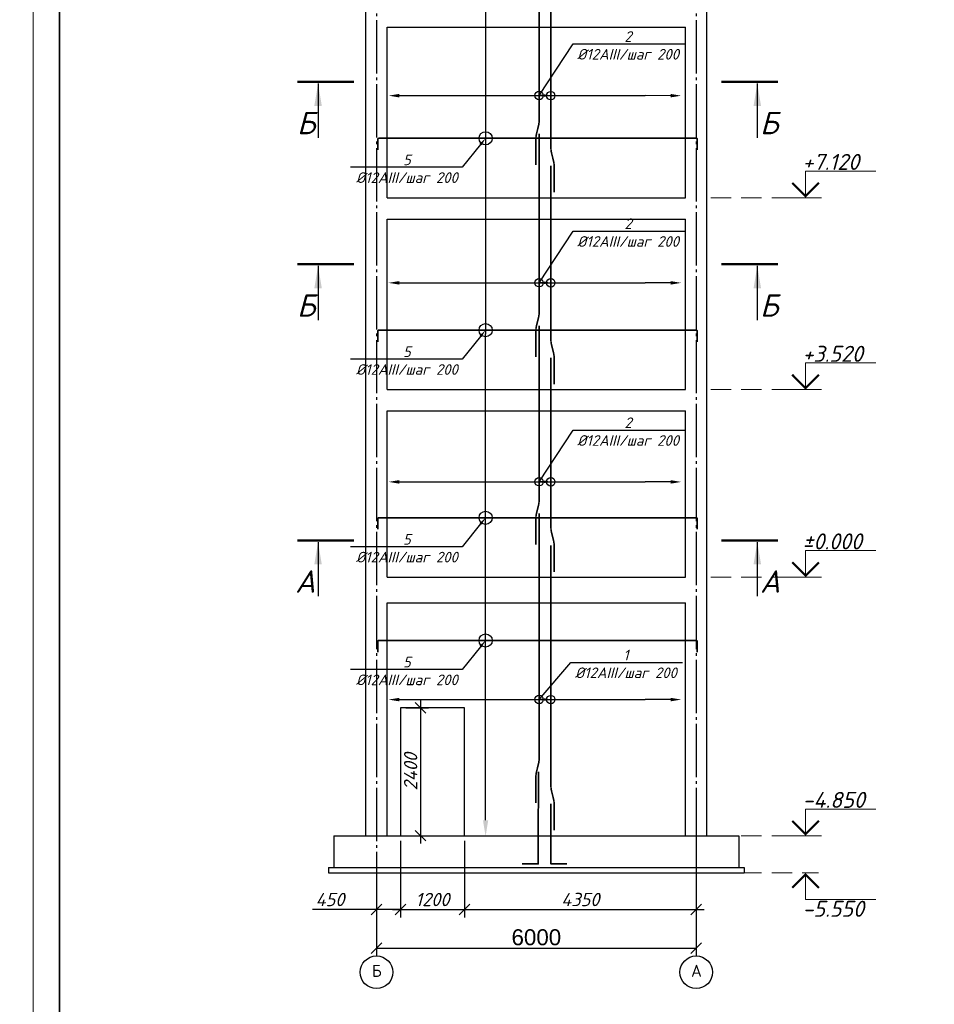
# Model space of a CAD drawing. Header units: millimetres. Extents: x -33345 to 4712671, y -3392 to 121473.
# Tile 1012 of 1056: x 4022375 to 4039541, y 69611 to 88085. Entities that reach past the tile are written whole.
import ezdxf
from ezdxf import colors
from ezdxf.entities.mleader import LeaderData, LeaderLine
from ezdxf.math import Vec2, Vec3

# ---------------------------------------------------------------- set-up
doc = ezdxf.new("R2010")
doc.units = ezdxf.units.MM
for name, pattern in [('CENTER2', [28.575, 19.05, -3.175, 3.175, -3.175]), ('DASHED', [19.05, 12.7, -6.35]), ('ГОСТ 2.303 5', [24, 20, -1.5, 1, -1.5])]:
    doc.linetypes.add(name, pattern=pattern)
doc.layers.add('.', color=7, linetype='Continuous', lineweight=15)
for name, color, linetype in [('00-Axes', 1, 'CENTER2'), ('_линия', 7, 'Continuous'), ('Ром', 246, 'Continuous')]:
    doc.layers.add(name, color=color, linetype=linetype)
doc.styles.add('_text', font='isocpeui.ttf')
doc.styles.add('ISOCPEUR', font='isocpeui.ttf', dxfattribs={"height": 300})
doc.styles.add('ISOCPEUR_1.00', font='isocpeui.ttf')
doc.styles.get("Standard").update_dxf_attribs({"font": 'arial.ttf'})
doc.styles.add('X-U-RW-01$0$StyleROMANS', font='GOTHIC.TTF')
doc.styles.add('ГОСТ 300', font='isocpeui.ttf', dxfattribs={"height": 150})
doc.dimstyles.new('Islom 94', dxfattribs={"dimtxt": 250, "dimasz": 200, "dimexe": 150, "dimexo": 100, "dimgap": 60, "dimtad": 1, "dimdec": 0, "dimtxsty": '_text', "dimblk": 'OBLIQUE', "dimcen": 0, "dimdle": 150, "dimadec": 0, "dimazin": 0, "dimtfac": 1, "dimtdec": 0, "dimtmove": 0, "dimatfit": 3, "dimfxl": 1, "dimarcsym": 0})
doc.dimstyles.new('ISO-25$0', dxfattribs={"dimtxt": 300, "dimasz": 200, "dimexe": 100, "dimexo": 300, "dimgap": 50, "dimtad": 1, "dimdec": 0, "dimtxsty": 'Standard', "dimblk": 'OBLIQUE', "dimcen": 250, "dimadec": 0, "dimazin": 0, "dimtfac": 1, "dimtdec": 0, "dimtmove": 0, "dimatfit": 3, "dimldrblk": 'OBLIQUE', "dimfxl": 1.25, "dimarcsym": 0})

# ---------------------------------------------------------------- blocks, each defined once
blk = doc.blocks.new('srhet')
at = {"lineweight": 20}
blk.add_lwpolyline([(-49807960, 24193266), (-49748560, 24193266), (-49748560, 24235266), (-49807960, 24235266)], close=True, dxfattribs=at)
at = {"lineweight": 35}
blk.add_lwpolyline([(-49805960, 24193766), (-49749060, 24193766), (-49749060, 24234766), (-49805960, 24234766)], close=True, dxfattribs=at)
blk = doc.blocks.new('_Oblique')
at = {"color": 0, "linetype": 'ByBlock', "lineweight": -2}
blk.add_line((-0.5, -0.5), (0.5, 0.5), dxfattribs=at)
blk = doc.blocks.new('*D2415')
at = {"color": 0, "lineweight": -2, "transparency": 16777216}
for p, q in [((4029072, 70964), (4029072, 70764)), ((4035072, 70964), (4035072, 70764)), ((4029072, 70664), (4035072, 70664))]:
    blk.add_line(p, q, dxfattribs=at)
at = {"layer": 'Defpoints', "color": 0, "transparency": 16777216}
for p in [(4029072, 70664), (4035072, 70664), (4035072, 70664)]:
    blk.add_point(p, dxfattribs=at)
at = {"color": 0, "lineweight": -2, "transparency": 16777216, "xscale": 200, "yscale": 200, "zscale": 200, "rotation": 180}
blk.add_blockref('_Oblique', (4029072, 70664), dxfattribs=at)
at = {"color": 0, "lineweight": -2, "transparency": 16777216, "xscale": 200, "yscale": 200, "zscale": 200}
blk.add_blockref('_Oblique', (4035072, 70664), dxfattribs=at)
at = {"color": 0, "lineweight": 0, "transparency": 16777216, "insert": (4032072, 70867), "char_height": 300, "attachment_point": 5}
blk.add_mtext('6000', dxfattribs=at)
blk = doc.blocks.new('*D3330')
at = {"color": 0, "lineweight": -2, "transparency": 16777216}
for p, q in [((4029522, 72675), (4029522, 71242)), ((4029072, 72075), (4029072, 71242)), ((4029072, 71392), (4027868, 71392)), ((4029522, 71392), (4028922, 71392))]:
    blk.add_line(p, q, dxfattribs=at)
at = {"layer": 'Defpoints', "color": 0, "transparency": 16777216}
for p in [(4029522, 72775, -3946408476), (4029072, 72175, -3946408476), (4029522, 71392)]:
    blk.add_point(p, dxfattribs=at)
at = {"color": 0, "lineweight": -2, "transparency": 16777216, "xscale": 200, "yscale": 200, "zscale": 200, "rotation": 180}
blk.add_blockref('_Oblique', (4029072, 71392), dxfattribs=at)
at = {"color": 0, "lineweight": -2, "transparency": 16777216, "xscale": 200, "yscale": 200, "zscale": 200}
blk.add_blockref('_Oblique', (4029522, 71392), dxfattribs=at)
at = {"color": 0, "lineweight": 0, "transparency": 16777216, "insert": (4028199, 71577), "char_height": 250, "attachment_point": 5, "style": '_text'}
blk.add_mtext('450', dxfattribs=at)
blk = doc.blocks.new('*D3331')
at = {"color": 0, "lineweight": -2, "transparency": 16777216}
for p, q in [((4029522, 72675), (4029522, 71242)), ((4030722, 72675), (4030722, 71242)), ((4029372, 71392), (4030872, 71392))]:
    blk.add_line(p, q, dxfattribs=at)
at = {"layer": 'Defpoints', "color": 0, "transparency": 16777216}
for p in [(4029522, 72775, -3946408476), (4030722, 72775, -3946408476), (4030722, 71392)]:
    blk.add_point(p, dxfattribs=at)
at = {"color": 0, "lineweight": -2, "transparency": 16777216, "xscale": 200, "yscale": 200, "zscale": 200, "rotation": 180}
blk.add_blockref('_Oblique', (4029522, 71392), dxfattribs=at)
at = {"color": 0, "lineweight": -2, "transparency": 16777216, "xscale": 200, "yscale": 200, "zscale": 200}
blk.add_blockref('_Oblique', (4030722, 71392), dxfattribs=at)
at = {"color": 0, "lineweight": 0, "transparency": 16777216, "insert": (4030122, 71577), "char_height": 250, "attachment_point": 5, "style": '_text'}
blk.add_mtext('1200', dxfattribs=at)
blk = doc.blocks.new('*D3332')
at = {"color": 0, "lineweight": -2, "transparency": 16777216}
for p, q in [((4030722, 72675), (4030722, 71242)), ((4035072, 72675), (4035072, 71242)), ((4030572, 71392), (4035222, 71392))]:
    blk.add_line(p, q, dxfattribs=at)
at = {"layer": 'Defpoints', "color": 0, "transparency": 16777216}
for p in [(4030722, 72775, -3946408476), (4035072, 72775, -3946408476), (4035072, 71392)]:
    blk.add_point(p, dxfattribs=at)
at = {"color": 0, "lineweight": -2, "transparency": 16777216, "xscale": 200, "yscale": 200, "zscale": 200, "rotation": 180}
blk.add_blockref('_Oblique', (4030722, 71392), dxfattribs=at)
at = {"color": 0, "lineweight": -2, "transparency": 16777216, "xscale": 200, "yscale": 200, "zscale": 200}
blk.add_blockref('_Oblique', (4035072, 71392), dxfattribs=at)
at = {"color": 0, "lineweight": 0, "transparency": 16777216, "insert": (4032897, 71577), "char_height": 250, "attachment_point": 5, "style": '_text'}
blk.add_mtext('4350', dxfattribs=at)
blk = doc.blocks.new('*D3333')
at = {"color": 0, "lineweight": -2, "transparency": 16777216}
for p, q in [((4029898, 75325), (4029898, 72625)), ((4029622, 75175), (4030048, 75175)), ((4029622, 72775), (4030048, 72775))]:
    blk.add_line(p, q, dxfattribs=at)
at = {"layer": 'Defpoints', "color": 0, "transparency": 16777216}
for p in [(4029522, 75175, -3946408476), (4029522, 72775, -3946408476), (4029898, 72775)]:
    blk.add_point(p, dxfattribs=at)
at = {"color": 0, "lineweight": -2, "transparency": 16777216, "xscale": 200, "yscale": 200, "zscale": 200}
for p, rotation in [((4029898, 75175), 90), ((4029898, 72775), 270)]:
    blk.add_blockref('_Oblique', p, dxfattribs=dict(at, rotation=rotation))
at = {"color": 0, "lineweight": 0, "transparency": 16777216, "insert": (4029713, 73975), "char_height": 250, "attachment_point": 5, "rotation": 90, "style": '_text'}
blk.add_mtext('2400', dxfattribs=at)

msp = doc.modelspace()

# ---------------------------------------------------------------- linework, layer by layer
at = {"color": 177, "lineweight": 30, "true_color": 0x293189}
for p, q in [((4028872.299, 72774.895, -3946408475.726), (4028872.299, 96244.895, -3946408475.726)), ((4035272.299, 72774.895, -3946408475.726), (4035272.299, 96244.895, -3946408475.726)), ((4029272.299, 84744.895, -3946408475.726), (4029272.299, 87944.895, -3946408475.726)), ((4029272.299, 87944.895, -3946408475.726), (4034872.299, 87944.895, -3946408475.726)), ((4034872.299, 84744.895, -3946408475.726), (4034872.299, 87944.895, -3946408475.726)), ((4029272.299, 84744.895, -3946408475.726), (4034872.299, 84744.895, -3946408475.726)), ((4029272.299, 81144.895, -3946408475.726), (4029272.299, 84344.895, -3946408475.726)), ((4029272.299, 84344.895, -3946408475.726), (4034872.299, 84344.895, -3946408475.726)), ((4034872.299, 81144.895, -3946408475.726), (4034872.299, 84344.895, -3946408475.726)), ((4029272.299, 81144.895, -3946408475.726), (4034872.299, 81144.895, -3946408475.726)), ((4029272.299, 77624.895, -3946408475.726), (4029272.299, 80744.895, -3946408475.726)), ((4029272.299, 80744.895, -3946408475.726), (4034872.299, 80744.895, -3946408475.726)), ((4034872.299, 77624.895, -3946408475.726), (4034872.299, 80744.895, -3946408475.726)), ((4029272.299, 77624.895, -3946408475.726), (4034872.299, 77624.895, -3946408475.726)), ((4029272.299, 72774.895, -3946408475.726), (4029272.299, 77144.895, -3946408475.726)), ((4029272.299, 77144.895, -3946408475.726), (4034872.299, 77144.895, -3946408475.726)), ((4034872.299, 72774.895, -3946408475.726), (4034872.299, 77144.895, -3946408475.726)), ((4028272.299, 72774.895, -3946408475.726), (4035872.299, 72774.895, -3946408475.726)), ((4028272.299, 72774.895, -3946408475.726), (4028272.299, 72174.895, -3946408475.726)), ((4035872.299, 72774.895, -3946408475.726), (4035872.299, 72174.895, -3946408475.726)), ((4028172.299, 72174.895, -3946408475.726), (4035972.299, 72174.895, -3946408475.726)), ((4028172.299, 72174.895, -3946408475.726), (4028172.299, 72074.895, -3946408475.726)), ((4028172.299, 72074.895, -3946408475.726), (4035972.299, 72074.895, -3946408475.726)), ((4035972.299, 72174.895, -3946408475.726), (4035972.299, 72074.895, -3946408475.726))]:
    msp.add_line(p, q, dxfattribs=at)
at = {"color": 5, "linetype": 'Continuous', "lineweight": 25, "ltscale": 100}
for p, q in [((4027975.368, 86887.462, 754593261.348), (4027979.46, 85871.062, 754593261.348)), ((4036219.008, 86887.462, 754593261.348), (4036214.916, 85871.062, 754593261.348)), ((4027975.368, 83464.411, 754593261.348), (4027979.46, 82448.011, 754593261.348)), ((4036219.008, 83464.411, 754593261.348), (4036214.916, 82448.011, 754593261.348)), ((4027975.368, 78284.434, 754593261.348), (4027979.46, 77268.034, 754593261.348)), ((4036219.008, 78284.434, 754593261.348), (4036214.916, 77268.034, 754593261.348))]:
    msp.add_line(p, q, dxfattribs=at)
at = {"color": 18, "lineweight": 0, "true_color": 0x000000}
for p, q in [((4036874.505, 84744.89, -3946408475.726), (4037424.505, 84744.89, -3946408475.726)), ((4036874.505, 81144.89, -3946408475.726), (4037424.505, 81144.89, -3946408475.726)), ((4036874.505, 77624.89, -3946408475.726), (4037424.505, 77624.89, -3946408475.726)), ((4036874.505, 72774.895, -3946408475.726), (4037424.505, 72774.895, -3946408475.726))]:
    msp.add_line(p, q, dxfattribs=at)
at = {"color": 5, "const_width": 30}
for points, elevation in [([(4032123.888, 89544.895), (4032123.888, 86184.175, -0.060930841), (4032113.275, 86097.405), (4032074.735, 85942.218, 0.060930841), (4032064.121, 85855.449), (4032064.121, 85355.449)], -4359072809.706), ([(4032345.835, 88944.895), (4032345.835, 85673.451, 0.060930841), (4032356.448, 85586.682), (4032394.988, 85431.495, -0.060930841), (4032405.601, 85344.726), (4032405.601, 84844.726)], -4359072809.706), ([(4032123.888, 85944.895), (4032123.888, 82584.175, -0.060930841), (4032113.275, 82497.405), (4032074.735, 82342.218, 0.060930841), (4032064.121, 82255.449), (4032064.121, 81755.449)], -4359072809.706), ([(4029096.814, 85639.926), (4029096.814, 85839.824, -0.414213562), (4029116.814, 85859.824), (4035072.299, 85859.824, -0.414213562), (4035092.299, 85839.824), (4035092.299, 85640.092)], -7892816951.451), ([(4032345.835, 85344.895), (4032345.835, 82073.451, 0.060930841), (4032356.448, 81986.682), (4032394.988, 81831.495, -0.060930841), (4032405.601, 81744.726), (4032405.601, 81244.726)], -4359072809.706), ([(4029096.814, 82039.926), (4029096.814, 82239.824, -0.414213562), (4029116.814, 82259.824), (4035072.299, 82259.824, -0.414213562), (4035092.299, 82239.824), (4035092.299, 82040.092)], -7892816951.451), ([(4032123.888, 82344.895), (4032123.888, 79064.175, -0.060930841), (4032113.275, 78977.405), (4032074.735, 78822.218, 0.060930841), (4032064.121, 78735.449), (4032064.121, 78235.449)], -4359072809.706), ([(4032345.835, 81744.895), (4032345.835, 78553.451, 0.060930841), (4032356.448, 78466.682), (4032394.988, 78311.495, -0.060930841), (4032405.601, 78224.726), (4032405.601, 77724.726)], -4359072809.706), ([(4029096.814, 78519.926), (4029096.814, 78719.824, -0.414213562), (4029116.814, 78739.824), (4035072.299, 78739.824, -0.414213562), (4035092.299, 78719.824), (4035092.299, 78520.092)], -7892816951.451), ([(4032123.888, 78824.895), (4032123.888, 74213.927, -0.060930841), (4032113.275, 74127.157), (4032074.735, 73971.97, 0.060930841), (4032064.121, 73885.201), (4032064.121, 73385.201)], -8428668788.108), ([(4032345.835, 78224.895), (4032345.835, 73703.203, 0.060930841), (4032356.448, 73616.434), (4032394.988, 73461.247, -0.060930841), (4032405.601, 73374.478), (4032405.601, 72874.478)], -8428668788.108), ([(4029096.814, 76217.169), (4029096.814, 76417.066, -0.414213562), (4029116.814, 76437.066), (4035072.299, 76437.066, -0.414213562), (4035092.299, 76417.066), (4035092.299, 76217.335)], -3946408475.726)]:
    msp.add_lwpolyline(points, format="xyb", dxfattribs=dict(at, elevation=elevation))
at = {"color": 5, "linetype": 'Continuous', "lineweight": 50, "ltscale": 100, "elevation": 754593261.348}
for points in [[(4028648.613, 86918.618), (4027591.068, 86918.857)], [(4035545.763, 86918.618), (4036603.308, 86918.857)], [(4028648.613, 83495.568), (4027591.068, 83495.807)], [(4035545.763, 83495.568), (4036603.308, 83495.807)], [(4028648.613, 78315.59), (4027591.068, 78315.829)], [(4035545.763, 78315.59), (4036603.308, 78315.829)]]:
    msp.add_lwpolyline(points, dxfattribs=at)
at = {"color": 18, "lineweight": 0, "true_color": 0x000000, "elevation": -3946408475.726}
for points in [[(4037124.505, 84744.89), (4037124.505, 85244.89), (4038443.963, 85244.89)], [(4037124.505, 81144.89), (4037124.505, 81644.89), (4038443.963, 81644.89)], [(4037124.505, 77624.89), (4037124.505, 78124.89), (4038443.963, 78124.89)], [(4037124.505, 72774.895), (4037124.505, 73274.895), (4038443.963, 73274.895)], [(4037124.505, 72074.895), (4037124.505, 71574.895), (4038443.963, 71574.895)]]:
    msp.add_lwpolyline(points, dxfattribs=at)
for points in [[(4036874.505, 85023.17, 40, 40, 0), (4037124.505, 84773.17, 40, 40, 0), (4037374.505, 85023.17, 40, 40, 0)], [(4036874.505, 81423.17, 40, 40, 0), (4037124.505, 81173.17, 40, 40, 0), (4037374.505, 81423.17, 40, 40, 0)], [(4036874.505, 77903.17, 40, 40, 0), (4037124.505, 77653.17, 40, 40, 0), (4037374.505, 77903.17, 40, 40, 0)], [(4036874.505, 73053.175, 40, 40, 0), (4037124.505, 72803.175, 40, 40, 0), (4037374.505, 73053.175, 40, 40, 0)], [(4036874.505, 71796.615, 40, 40, 0), (4037124.505, 72046.615, 40, 40, 0), (4037374.505, 71796.615, 40, 40, 0)]]:
    msp.add_lwpolyline(points, format="xyseb", dxfattribs=at)
at = {"color": 215, "linetype": 'DASHED', "lineweight": 0, "ltscale": 30, "true_color": 0xa953a0, "elevation": -3946408475.726}
for points in [[(4035347.315, 84744.89), (4037365.097, 84744.89)], [(4035347.315, 81144.89), (4037365.097, 81144.89)], [(4035347.315, 77624.89), (4037365.097, 77624.89)], [(4036768.306, 77624.89), (4036874.505, 77624.89)], [(4035347.315, 72774.895), (4037365.097, 72774.895)], [(4036768.306, 72774.895), (4036874.505, 72774.895)], [(4035347.315, 72074.895), (4037365.097, 72074.895)]]:
    msp.add_lwpolyline(points, dxfattribs=at)
at = {"color": 177, "lineweight": 30, "true_color": 0x293189, "elevation": -3946408475.726}
msp.add_lwpolyline([(4029522.299, 72774.895), (4030722.299, 72774.895), (4030722.299, 75174.895), (4029522.299, 75174.895)], close=True, dxfattribs=at)
at = {"color": 1, "lineweight": 35, "elevation": -8016004454.127}
for points in [[(4031806.316, 72245.212), (4032106.316, 72245.212), (4032106.316, 72595.058), (4032110.663, 73974.552)], [(4032345.243, 73374.646), (4032345.243, 72594.743), (4032345.243, 72244.898), (4032645.243, 72244.898)]]:
    msp.add_lwpolyline(points, dxfattribs=at)
for centre, radius in [((4032122.868, 86662.119, -3857857035.627), 80), ((4032341.625, 86659.087, -8305481285.432), 80), ((4031119.687, 85859.824, -7892816951.451), 123.54), ((4032122.868, 83149.885, -3857857035.627), 80), ((4032341.625, 83146.853, -8305481285.432), 80), ((4031119.687, 82259.824, -7892816951.451), 123.54), ((4032122.868, 79415.642, -3857857035.627), 80), ((4032341.625, 79412.61, -8305481285.432), 80), ((4031119.687, 78739.824, -7892816951.451), 123.54), ((4031119.687, 76437.066, -3946408475.726), 123.54), ((4032122.868, 75330.975, -7927453014.029), 80), ((4032341.625, 75327.943, -12375077263.834), 80)]:
    msp.add_circle(centre, radius)
at = {"color": 5, "linetype": 'Continuous', "lineweight": 25, "ltscale": 100}
for points in [[(4027975.368, 86887.462, 754593261.348), (4027904.978, 86466.832, 754593261.348), (4028045.757, 86466.832, 754593261.348)], [(4036219.008, 86887.462, 754593261.348), (4036289.397, 86466.832, 754593261.348), (4036148.619, 86466.832, 754593261.348)], [(4027975.368, 83464.411, 754593261.348), (4027904.978, 83043.781, 754593261.348), (4028045.757, 83043.781, 754593261.348)], [(4036219.008, 83464.411, 754593261.348), (4036289.397, 83043.781, 754593261.348), (4036148.619, 83043.781, 754593261.348)], [(4027975.368, 78284.434, 754593261.348), (4027904.978, 77863.804, 754593261.348), (4028045.757, 77863.804, 754593261.348)], [(4036219.008, 78284.434, 754593261.348), (4036289.397, 77863.804, 754593261.348), (4036148.619, 77863.804, 754593261.348)]]:
    msp.add_solid(points, dxfattribs=at)
at = {"layer": '00-Axes', "color": 251, "linetype": 'ГОСТ 2.303 5', "ltscale": 50, "true_color": 0x636466, "elevation": -3946408475.726}
for points in [[(4029072.299, 96474.309), (4029072.299, 70518.439)], [(4035072.299, 96474.309), (4035072.299, 70518.439)]]:
    msp.add_lwpolyline(points, dxfattribs=at)
at = {"layer": '00-Axes', "color": 219, "linetype": 'ByBlock', "ltscale": 100, "true_color": 0x642165}
for centre in [(4029072.299, 70212.478, -3946408475.726), (4035072.299, 70212.478, -3946408475.726)]:
    msp.add_circle(centre, 305.96, dxfattribs=at)

# ---------------------------------------------------------------- block references
at = {"layer": '_линия', "color": 18, "lineweight": 0, "rotation": 270}
for p in [(-20212640.753, -49704059.044), (-20170640.753, -49704059.044)]:
    msp.add_blockref('srhet', p, dxfattribs=at)

# ---------------------------------------------------------------- texts
at = {"layer": '.', "char_height": 300, "attachment_point": 1, "style": 'X-U-RW-01$0$StyleROMANS'}
for s, insert, width in [('\\pi1269.0585;{\\LАрматурная сетка СГ-1\\P\\pi288.19514;}(разработана на 1 пог.м. длины)', (3758878.772, 71756.199, -2718483), 7399.29987), ('\\pi1358.97214;{\\LАрматурная сетка СГ-2\\P\\pi418.08158;}(разработана на 1 пог.м. длины)', (3775335.782, 71495.041, -2718483), 7659.07275)]:
    msp.add_mtext(s, dxfattribs=dict(at, insert=insert, width=width))
at = {"color": 18, "lineweight": 0, "true_color": 0x000000, "style": 'ГОСТ 300'}
for s, p in [('+7.120', (4037067.37, 85266.158, -3946408475.726)), ('+3.520', (4037067.37, 81666.158, -3946408475.726)), ('%%P0.000', (4037067.37, 78146.158, -3946408475.726)), ('-4.850', (4037067.37, 73296.163, -3946408475.726)), ('-5.550', (4037067.37, 71253.626, -3946408475.726))]:
    msp.add_text(s, height=300, dxfattribs=at).set_placement(p)
at = {"layer": '00-Axes', "color": 219, "linetype": 'ByBlock', "ltscale": 100, "true_color": 0x642165, "char_height": 226.05869, "attachment_point": 1, "style": 'ISOCPEUR_1.00'}
for s, insert in [('\\pxqc;{\\fISOCPEUR|b0|i0|c204|p34;Б}', (4028691.133, 70352.283, -3946408475.726)), ('\\pxqc;{\\fISOCPEUR|b0|i0|c204|p34;А}', (4034691.133, 70352.283, -3946408475.726))]:
    msp.add_mtext_dynamic_manual_height_columns(s, width=772.47909, gutter_width=706.433, heights=[0], dxfattribs=dict(at, insert=insert))
at = {"layer": 'Ром', "color": 5, "char_height": 420, "width": 12025.70697, "style": 'ISOCPEUR'}
for s, insert, attachment_point, rotation in [('\\pxt22;Б', (4027923.831, 86356.76, 754593261.348), 3, 0.0129166), ('\\pxt22;Б', (4036270.544, 86356.76, 754593261.348), 1, 359.9870834), ('\\pxt22;Б', (4027923.831, 82933.709, 754593261.348), 3, 0.0129166), ('\\pxt22;Б', (4036270.544, 82933.709, 754593261.348), 1, 359.9870834), ('\\pxt22;A', (4027923.831, 77753.732, 754593261.348), 3, 0.0129166), ('\\pxt22;A', (4036270.544, 77753.732, 754593261.348), 1, 359.9870834)]:
    msp.add_mtext(s, dxfattribs=dict(at, insert=insert, attachment_point=attachment_point, rotation=rotation))

# ---------------------------------------------------------------- dimensions: what is measured, and where the dimension line sits
at = {"color": 177, "lineweight": 0, "true_color": 0x293189}
dim = msp.add_linear_dim(base=(4029897.786, 72774.895), p1=(4029522.299, 75174.895, -3946408475.726), p2=(4029522.299, 72774.895, -3946408475.726), angle=90, dimstyle='Islom 94', dxfattribs=at)
dim.commit()
dim.dimension.update_dxf_attribs({"geometry": '*D3333', "text_midpoint": (4029712.786, 73974.895)})
dim = msp.add_linear_dim(base=(4029522.299, 71392.465), p1=(4029072.299, 72174.895, -3946408475.726), p2=(4029522.299, 72774.895, -3946408475.726), dimstyle='Islom 94', dxfattribs=at)
dim.commit()
dim.dimension.update_dxf_attribs({"geometry": '*D3330', "text_midpoint": (4028199.404, 71392.465), "dimtype": 160})
for base, p1, p2, picture, middle in [((4030722.299, 71392.465), (4029522.299, 72774.895, -3946408475.726), (4030722.299, 72774.895, -3946408475.726), '*D3331', (4030122.299, 71577.465)), ((4035072.299, 71392.465), (4030722.299, 72774.895, -3946408475.726), (4035072.299, 72774.895, -3946408475.726), '*D3332', (4032897.299, 71577.465))]:
    dim = msp.add_linear_dim(base=base, p1=p1, p2=p2, dimstyle='Islom 94', override={"dimtmove": 1}, dxfattribs=at)
    dim.commit()
    dim.dimension.update_dxf_attribs({"geometry": picture, "text_midpoint": middle})
at = {"color": 18, "lineweight": 0, "true_color": 0x000000}
dim = msp.add_linear_dim(base=(4035072.299, 70664.178, -3946408475.726), p1=(4029072.299, 70664.178, -3946408475.726), p2=(4035072.299, 70664.178, -3946408475.726), dimstyle='ISO-25$0', dxfattribs=at)
dim.commit()
dim.dimension.update_dxf_attribs({"geometry": '*D2415', "text_midpoint": (4032072.299, 70867.35, -3946408475.726)})

# ---------------------------------------------------------------- leaders
ml = msp.add_multileader_mtext('Standard')
ml.set_content('', color=256)
ml.set_leader_properties()
ml.build(insert=Vec2(0, 0))
ml.multileader.update_dxf_attribs({"text_left_attachment_type": 6, "text_right_attachment_type": 6, "dogleg_length": 0.36, "arrow_head_size": 300})
ctx = ml.context
ctx.base_point, ctx.char_height, ctx.arrow_head_size, ctx.plane_origin, ctx.plane_x_axis, ctx.plane_y_axis = Vec3(4031119.664, 82184.777, -3946408475.726), 200, 300, Vec3(4032525.038, 77613.781, -3946408475.726), Vec3(0, 1), Vec3(-1, 0)
ctx.left_attachment, ctx.right_attachment = 6, 6
notes = []
notes.append((ctx, [(0, (1, 1, 0), (4031119.664, 82189.137, -3946408475.726), (0, -1), 0.36, [(1, [(4031119.693, 72763.018, -3946408475.726)], 0, []), (0, [(4031120.175, 95823.85, -3946408475.726)], 0, [])])]))
ctx.mtext.insert, ctx.mtext.text_direction, ctx.mtext.rotation, ctx.mtext.flow_direction = Vec3(4030919.664, 82186.777, -3946408475.726), Vec3(0, 1), 1.570796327, 5
ml = msp.add_multileader_mtext('Standard')
ml.set_content('\\A1;2\\P%%C12AIII/шаг 200', color=256, style='ISOCPEUR')
ml.set_leader_properties()
ml.build(insert=Vec2(0, 0))
ml.multileader.update_dxf_attribs({"text_left_attachment_type": 6, "text_right_attachment_type": 6, "arrow_head_size": 150})
ctx = ml.context
ctx.base_point, ctx.char_height, ctx.arrow_head_size, ctx.plane_origin = Vec3(4032791.103, 87629.159, -3946408475.726), 200, 150, Vec3(4035437.475, 88762.514, -3946408475.726)
ctx.left_attachment, ctx.right_attachment, ctx.text_align_type = 6, 6, 1
notes.append((ctx, [(0, (1, 1, 0), (4032760.346, 87629.159, -3946408475.726), (1, 0), 30.756, [(1, [(4032366.041, 86659.172, -3946408475.726), (4032124.666, 86662.119, -3946408475.726)], 0, [])])]))
ctx.mtext.insert, ctx.mtext.alignment, ctx.mtext.flow_direction = Vec3(4033794.163, 87869.159, -3946408475.726), 2, 5
ml = msp.add_multileader_mtext('Standard')
ml.set_content('', color=256)
ml.set_leader_properties()
ml.build(insert=Vec2(0, 0))
ml.multileader.update_dxf_attribs({"text_left_attachment_type": 6, "text_right_attachment_type": 6, "dogleg_length": 0.36, "arrow_head_size": 200})
ctx = ml.context
ctx.base_point, ctx.char_height, ctx.arrow_head_size, ctx.plane_origin = Vec3(4034111.526, 86659.522, -4359072809.706), 200, 200, Vec3(4034528.499, 86834.23, -4359072809.706)
ctx.left_attachment, ctx.right_attachment = 6, 6
notes.append((ctx, [(0, (1, 1, 0), (4034115.886, 86659.522, -4359072809.706), (-1, 0), 0.36, [(1, [(4029298.769, 86659.317, -4359072809.706)], 0, []), (0, [(4034791.411, 86658.937, -4359072809.706)], 0, [])])]))
ctx.mtext.insert, ctx.mtext.flow_direction = Vec3(4034113.526, 86859.522, -4359072809.706), 5
ml = msp.add_multileader_mtext('Standard')
ml.set_content('\\A1;5\\P%%C12AIII/шаг 200', color=256, style='ISOCPEUR')
ml.set_leader_properties()
ml.build(insert=Vec2(0, 0))
ml.multileader.update_dxf_attribs({"text_left_attachment_type": 6, "text_right_attachment_type": 6, "arrow_head_size": 150})
ctx = ml.context
ctx.base_point, ctx.char_height, ctx.arrow_head_size, ctx.plane_origin = Vec3(4028640.136, 85314.786, -7892816951.451), 200, 150, Vec3(4026579.746, 85633.532, -7892816951.451)
ctx.left_attachment, ctx.right_attachment, ctx.text_align_type = 6, 6, 1
notes.append((ctx, [(0, (1, 1, 0), (4030677.014, 85314.786, -7892816951.451), (-1, 0), 30.756, [(0, [(4031119.687, 85859.824, -7892816951.451)], 0, [])])]))
ctx.mtext.insert, ctx.mtext.alignment, ctx.mtext.flow_direction = Vec3(4029643.197, 85554.786, -7892816951.451), 2, 5
ml = msp.add_multileader_mtext('Standard')
ml.set_content('\\A1;2\\P%%C12AIII/шаг 200', color=256, style='ISOCPEUR')
ml.set_leader_properties()
ml.build(insert=Vec2(0, 0))
ml.multileader.update_dxf_attribs({"text_left_attachment_type": 6, "text_right_attachment_type": 6, "arrow_head_size": 150})
ctx = ml.context
ctx.base_point, ctx.char_height, ctx.arrow_head_size, ctx.plane_origin = Vec3(4032791.103, 84116.926, -3946408475.726), 200, 150, Vec3(4035437.475, 85250.28, -3946408475.726)
ctx.left_attachment, ctx.right_attachment, ctx.text_align_type = 6, 6, 1
notes.append((ctx, [(0, (1, 1, 0), (4032760.346, 84116.926, -3946408475.726), (1, 0), 30.756, [(1, [(4032366.041, 83146.939, -3946408475.726), (4032124.666, 83149.885, -3946408475.726)], 0, [])])]))
ctx.mtext.insert, ctx.mtext.alignment, ctx.mtext.flow_direction = Vec3(4033794.163, 84356.926, -3946408475.726), 2, 5
ml = msp.add_multileader_mtext('Standard')
ml.set_content('', color=256)
ml.set_leader_properties()
ml.build(insert=Vec2(0, 0))
ml.multileader.update_dxf_attribs({"text_left_attachment_type": 6, "text_right_attachment_type": 6, "dogleg_length": 0.36, "arrow_head_size": 200})
ctx = ml.context
ctx.base_point, ctx.char_height, ctx.arrow_head_size, ctx.plane_origin = Vec3(4034111.526, 83147.289, -4359072809.706), 200, 200, Vec3(4034528.499, 83321.997, -4359072809.706)
ctx.left_attachment, ctx.right_attachment = 6, 6
notes.append((ctx, [(0, (1, 1, 0), (4034115.886, 83147.289, -4359072809.706), (-1, 0), 0.36, [(1, [(4029298.769, 83147.084, -4359072809.706)], 0, []), (0, [(4034791.411, 83146.704, -4359072809.706)], 0, [])])]))
ctx.mtext.insert, ctx.mtext.flow_direction = Vec3(4034113.526, 83347.289, -4359072809.706), 5
ml = msp.add_multileader_mtext('Standard')
ml.set_content('\\A1;5\\P%%C12AIII/шаг 200', color=256, style='ISOCPEUR')
ml.set_leader_properties()
ml.build(insert=Vec2(0, 0))
ml.multileader.update_dxf_attribs({"text_left_attachment_type": 6, "text_right_attachment_type": 6, "arrow_head_size": 150})
ctx = ml.context
ctx.base_point, ctx.char_height, ctx.arrow_head_size, ctx.plane_origin = Vec3(4028640.136, 81714.786, -7892816951.451), 200, 150, Vec3(4026579.746, 82033.532, -7892816951.451)
ctx.left_attachment, ctx.right_attachment, ctx.text_align_type = 6, 6, 1
notes.append((ctx, [(0, (1, 1, 0), (4030677.014, 81714.786, -7892816951.451), (-1, 0), 30.756, [(0, [(4031119.687, 82259.824, -7892816951.451)], 0, [])])]))
ctx.mtext.insert, ctx.mtext.alignment, ctx.mtext.flow_direction = Vec3(4029643.197, 81954.786, -7892816951.451), 2, 5
ml = msp.add_multileader_mtext('Standard')
ml.set_content('\\A1;2\\P%%C12AIII/шаг 200', color=256, style='ISOCPEUR')
ml.set_leader_properties()
ml.build(insert=Vec2(0, 0))
ml.multileader.update_dxf_attribs({"text_left_attachment_type": 6, "text_right_attachment_type": 6, "arrow_head_size": 150})
ctx = ml.context
ctx.base_point, ctx.char_height, ctx.arrow_head_size, ctx.plane_origin = Vec3(4032791.103, 80382.682, -3946408475.726), 200, 150, Vec3(4035437.475, 81516.036, -3946408475.726)
ctx.left_attachment, ctx.right_attachment, ctx.text_align_type = 6, 6, 1
notes.append((ctx, [(0, (1, 1, 0), (4032760.346, 80382.682, -3946408475.726), (1, 0), 30.756, [(1, [(4032366.041, 79412.695, -3946408475.726), (4032124.666, 79415.642, -3946408475.726)], 0, [])])]))
ctx.mtext.insert, ctx.mtext.alignment, ctx.mtext.flow_direction = Vec3(4033794.163, 80622.682, -3946408475.726), 2, 5
ml = msp.add_multileader_mtext('Standard')
ml.set_content('', color=256)
ml.set_leader_properties()
ml.build(insert=Vec2(0, 0))
ml.multileader.update_dxf_attribs({"text_left_attachment_type": 6, "text_right_attachment_type": 6, "dogleg_length": 0.36, "arrow_head_size": 200})
ctx = ml.context
ctx.base_point, ctx.char_height, ctx.arrow_head_size, ctx.plane_origin = Vec3(4034111.526, 79413.045, -4359072809.706), 200, 200, Vec3(4034528.499, 79587.753, -4359072809.706)
ctx.left_attachment, ctx.right_attachment = 6, 6
notes.append((ctx, [(0, (1, 1, 0), (4034115.886, 79413.045, -4359072809.706), (-1, 0), 0.36, [(1, [(4029298.769, 79412.84, -4359072809.706)], 0, []), (0, [(4034791.411, 79412.46, -4359072809.706)], 0, [])])]))
ctx.mtext.insert, ctx.mtext.flow_direction = Vec3(4034113.526, 79613.045, -4359072809.706), 5
ml = msp.add_multileader_mtext('Standard')
ml.set_content('\\A1;5\\P%%C12AIII/шаг 200', color=256, style='ISOCPEUR')
ml.set_leader_properties()
ml.build(insert=Vec2(0, 0))
ml.multileader.update_dxf_attribs({"text_left_attachment_type": 6, "text_right_attachment_type": 6, "arrow_head_size": 150})
ctx = ml.context
ctx.base_point, ctx.char_height, ctx.arrow_head_size, ctx.plane_origin = Vec3(4028640.136, 78194.786, -7892816951.451), 200, 150, Vec3(4026579.746, 78513.532, -7892816951.451)
ctx.left_attachment, ctx.right_attachment, ctx.text_align_type = 6, 6, 1
notes.append((ctx, [(0, (1, 1, 0), (4030677.014, 78194.786, -7892816951.451), (-1, 0), 30.756, [(0, [(4031119.687, 78739.824, -7892816951.451)], 0, [])])]))
ctx.mtext.insert, ctx.mtext.alignment, ctx.mtext.flow_direction = Vec3(4029643.197, 78434.786, -7892816951.451), 2, 5
ml = msp.add_multileader_mtext('Standard')
ml.set_content('\\A1;5\\P%%C12AIII/шаг 200', color=256, style='ISOCPEUR')
ml.set_leader_properties()
ml.build(insert=Vec2(0, 0))
ml.multileader.update_dxf_attribs({"text_left_attachment_type": 6, "text_right_attachment_type": 6, "arrow_head_size": 150})
ctx = ml.context
ctx.base_point, ctx.char_height, ctx.arrow_head_size, ctx.plane_origin = Vec3(4028640.136, 75892.029, -3946408475.726), 200, 150, Vec3(4026579.746, 76210.775, -3946408475.726)
ctx.left_attachment, ctx.right_attachment, ctx.text_align_type = 6, 6, 1
notes.append((ctx, [(0, (1, 1, 0), (4030677.014, 75892.029, -3946408475.726), (-1, 0), 30.756, [(0, [(4031119.687, 76437.066, -3946408475.726)], 0, [])])]))
ctx.mtext.insert, ctx.mtext.alignment, ctx.mtext.flow_direction = Vec3(4029643.197, 76132.029, -3946408475.726), 2, 5
ml = msp.add_multileader_mtext('Standard')
ml.set_content('\\A1;1\\P%%C12AIII/шаг 200', color=256, style='ISOCPEUR')
ml.set_leader_properties()
ml.build(insert=Vec2(0, 0))
ml.multileader.update_dxf_attribs({"text_left_attachment_type": 6, "text_right_attachment_type": 6, "arrow_head_size": 150})
ctx = ml.context
ctx.base_point, ctx.char_height, ctx.arrow_head_size, ctx.plane_origin = Vec3(4032750.504, 76024.419, -8016004454.127), 200, 150, Vec3(4035437.475, 77431.37, -8016004454.127)
ctx.left_attachment, ctx.right_attachment, ctx.text_align_type = 6, 6, 1
notes.append((ctx, [(0, (1, 1, 0), (4032719.748, 76024.419, -8016004454.127), (1, 0), 30.756, [(1, [(4032366.041, 75328.029, -8016004454.127), (4032124.666, 75330.975, -8016004454.127)], 0, [])])]))
ctx.mtext.insert, ctx.mtext.alignment, ctx.mtext.flow_direction = Vec3(4033753.565, 76264.419, -8016004454.127), 2, 5
ml = msp.add_multileader_mtext('Standard')
ml.set_content('', color=256)
ml.set_leader_properties()
ml.build(insert=Vec2(0, 0))
ml.multileader.update_dxf_attribs({"text_left_attachment_type": 6, "text_right_attachment_type": 6, "dogleg_length": 0.36, "arrow_head_size": 200})
ctx = ml.context
ctx.base_point, ctx.char_height, ctx.arrow_head_size, ctx.plane_origin = Vec3(4034111.526, 75328.379, -8428668788.108), 200, 200, Vec3(4034528.499, 75503.087, -8428668788.108)
ctx.left_attachment, ctx.right_attachment = 6, 6
notes.append((ctx, [(0, (1, 1, 0), (4034115.886, 75328.379, -8428668788.108), (-1, 0), 0.36, [(1, [(4029298.769, 75328.174, -8428668788.108)], 0, []), (0, [(4034791.411, 75327.794, -8428668788.108)], 0, [])])]))
ctx.mtext.insert, ctx.mtext.flow_direction = Vec3(4034113.526, 75528.379, -8428668788.108), 5
for ctx, leaders in notes:
    for number, flags, end, landing, length, lines in leaders:
        leader = LeaderData()
        leader.index, (leader.has_last_leader_line, leader.has_dogleg_vector, leader.attachment_direction) = number, flags
        leader.last_leader_point, leader.dogleg_vector, leader.dogleg_length = Vec3(end), Vec3(landing), length
        for number, points, colour, breaks in lines:
            line = LeaderLine()
            line.index, line.vertices, line.color, line.breaks = number, Vec3.list(points), colors.encode_raw_color(colour), breaks
            leader.lines.append(line)
        ctx.leaders.append(leader)

doc.saveas('drawing.dxf')
